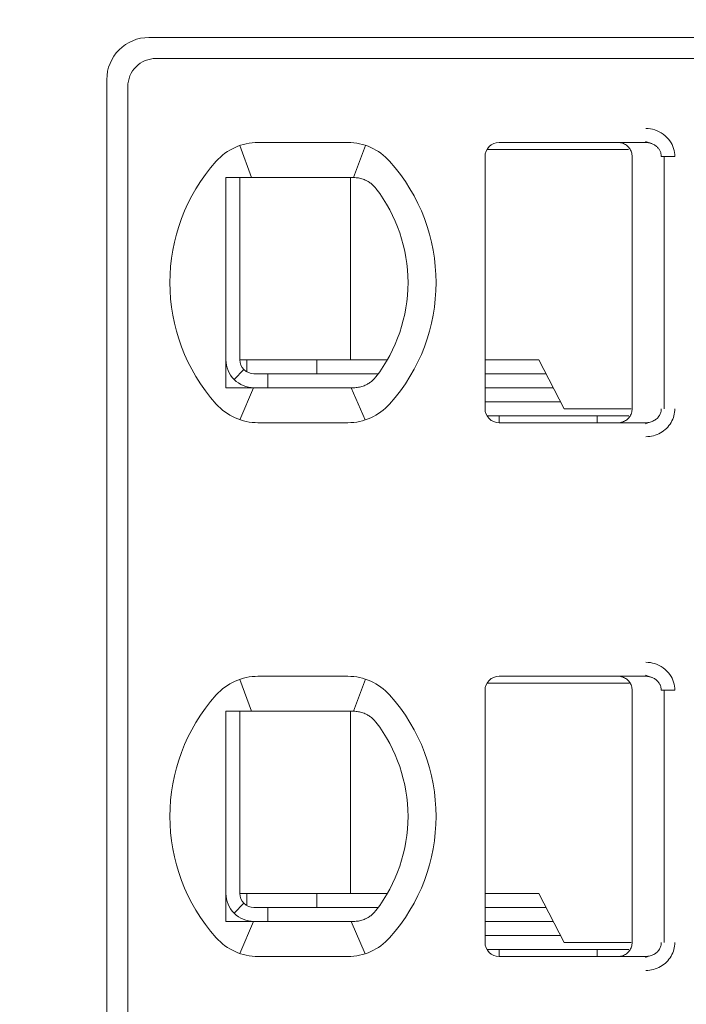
# Model space of a CAD drawing. Header units: millimetres. Extents: x -1114 to 1396, y -630 to 631.
# Tile 426 of 656: x 384.12 to 388.88, y -485.48 to -478.45. Entities that reach past the tile are written whole.
import ezdxf

# ---------------------------------------------------------------- set-up
doc = ezdxf.new("R2010")
doc.units = ezdxf.units.MM
doc.header["$MEASUREMENT"] = 0

msp = doc.modelspace()

# ---------------------------------------------------------------- linework, layer by layer
at = {"lineweight": 18}
for points, knots in [([(1038.9843, -629.7647), (1038.9843, -629.7647), (-1111.4882, -629.7647), (-1111.4882, -629.7647), (-1111.4882, -629.7647), (-1111.4882, -629.7647), (-1111.4882, 630.7883), (-1111.4882, 630.7883), (-1111.4882, 630.7883), (-1111.4882, 630.7883), (1038.9843, 630.7883), (1038.9843, 630.7883)], [0, 0, 0, 0, 0.333333, 0.333333, 0.333333, 0.333333, 0.666667, 0.666667, 0.666667, 0.666667, 1, 1, 1, 1]), ([(385.0452, -478.5766), (384.9657, -478.5766), (384.8894, -478.6082), (384.8331, -478.6645), (384.8331, -478.6645), (384.7769, -478.7207), (384.7452, -478.797), (384.7452, -478.8766)], [0, 0, 0, 0, 0.5, 0.5, 0.5, 0.5, 1, 1, 1, 1]), ([(385.0952, -478.7266), (385.0422, -478.7266), (384.9913, -478.7477), (384.9538, -478.7852), (384.9538, -478.7852), (384.9163, -478.8227), (384.8952, -478.8736), (384.8952, -478.9266)], [0, 0, 0, 0, 0.5, 0.5, 0.5, 0.5, 1, 1, 1, 1]), ([(388.5927, -479.2266), (388.6147, -479.2264), (388.6358, -479.2297), (388.6569, -479.2365), (388.6569, -479.2365), (388.678, -479.2433), (388.6991, -479.2535), (388.7177, -479.2671), (388.7177, -479.2671), (388.7362, -479.2808), (388.7523, -479.2977), (388.7645, -479.315), (388.7645, -479.315), (388.7767, -479.3322), (388.785, -479.3497), (388.7907, -479.3682), (388.7907, -479.3682), (388.7965, -479.3867), (388.7996, -479.4063), (388.7997, -479.4266)], [0, 0, 0, 0, 0.2, 0.2, 0.2, 0.2, 0.4, 0.4, 0.4, 0.4, 0.6, 0.6, 0.6, 0.6, 0.8, 0.8, 0.8, 0.8, 1, 1, 1, 1]), ([(387.5452, -479.3266), (387.5187, -479.3266), (387.4933, -479.3371), (387.4745, -479.3559), (387.4745, -479.3559), (387.4558, -479.3746), (387.4452, -479.4001), (387.4452, -479.4266)], [0, 0, 0, 0, 0.5, 0.5, 0.5, 0.5, 1, 1, 1, 1]), ([(387.5452, -479.3266), (387.5187, -479.3266), (387.4933, -479.3371), (387.4745, -479.3559), (387.4745, -479.3559), (387.4558, -479.3746), (387.4452, -479.4001), (387.4452, -479.4266)], [0, 0, 0, 0, 0.5, 0.5, 0.5, 0.5, 1, 1, 1, 1]), ([(388.4952, -479.4266), (388.4952, -479.4162), (388.4936, -479.4057), (388.4904, -479.3958), (388.4904, -479.3958), (388.4872, -479.3858), (388.4823, -479.3764), (388.4762, -479.3679), (388.4762, -479.3679), (388.4701, -479.3595), (388.4627, -479.352), (388.4542, -479.3458), (388.4542, -479.3458), (388.4458, -479.3397), (388.4363, -479.3348), (388.4263, -479.3316), (388.4263, -479.3316), (388.4164, -479.3283), (388.4058, -479.3266), (388.3952, -479.3266)], [0, 0, 0, 0, 0.2, 0.2, 0.2, 0.2, 0.4, 0.4, 0.4, 0.4, 0.6, 0.6, 0.6, 0.6, 0.8, 0.8, 0.8, 0.8, 1, 1, 1, 1]), ([(388.5927, -479.3266), (388.6014, -479.3266), (388.6102, -479.3275), (388.6187, -479.3294), (388.6187, -479.3294), (388.627, -479.3312), (388.6352, -479.334), (388.6429, -479.3375), (388.6429, -479.3375), (388.6505, -479.341), (388.6577, -479.3454), (388.6642, -479.3504), (388.6642, -479.3504), (388.6704, -479.3552), (388.676, -479.3606), (388.6809, -479.3665), (388.6809, -479.3665), (388.6855, -479.3719), (388.6894, -479.3778), (388.6926, -479.3841), (388.6926, -479.3841), (388.6959, -479.3903), (388.6984, -479.3969), (388.7002, -479.4036), (388.7002, -479.4036), (388.7021, -479.4112), (388.7031, -479.4189), (388.7031, -479.4266)], [0, 0, 0, 0, 0.142857, 0.142857, 0.142857, 0.142857, 0.285714, 0.285714, 0.285714, 0.285714, 0.428571, 0.428571, 0.428571, 0.428571, 0.571429, 0.571429, 0.571429, 0.571429, 0.714286, 0.714286, 0.714286, 0.714286, 0.857143, 0.857143, 0.857143, 0.857143, 1, 1, 1, 1]), ([(385.6567, -479.5766), (385.6499, -479.5766), (385.6431, -479.5766), (385.6363, -479.5766), (385.6363, -479.5766), (385.6295, -479.5766), (385.6227, -479.5766), (385.6158, -479.5766), (385.6158, -479.5766), (385.609, -479.5766), (385.6021, -479.5766), (385.5952, -479.5766)], [0, 0, 0, 0, 0.333333, 0.333333, 0.333333, 0.333333, 0.666667, 0.666667, 0.666667, 0.666667, 1, 1, 1, 1]), ([(385.5952, -479.5766), (385.5952, -479.6275), (385.5952, -479.68), (385.5952, -479.735), (385.5952, -479.735), (385.5952, -479.7624), (385.5952, -479.7905), (385.5952, -479.8195), (385.5952, -479.8195), (385.5952, -479.8339), (385.5952, -479.8486), (385.5952, -479.8635), (385.5952, -479.8635), (385.5952, -479.8784), (385.5952, -479.8936), (385.5952, -479.909), (385.5952, -479.909), (385.5952, -479.9397), (385.5952, -479.9713), (385.5952, -480.004), (385.5952, -480.004), (385.5952, -480.0367), (385.5952, -480.0705), (385.5952, -480.1059), (385.5952, -480.1059), (385.5952, -480.1236), (385.5952, -480.1415), (385.5952, -480.1596), (385.5952, -480.1596), (385.5952, -480.1777), (385.5952, -480.196), (385.5952, -480.2145), (385.5952, -480.2145), (385.5952, -480.233), (385.5952, -480.2517), (385.5952, -480.2707), (385.5952, -480.2707), (385.5952, -480.2897), (385.5952, -480.3089), (385.5952, -480.3279), (385.5952, -480.3279), (385.5952, -480.366), (385.5952, -480.4035), (385.5952, -480.4406), (385.5952, -480.4406), (385.5952, -480.4499), (385.5952, -480.4591), (385.5952, -480.4683), (385.5952, -480.4683), (385.5952, -480.4775), (385.5952, -480.4867), (385.5952, -480.4958), (385.5952, -480.4958), (385.5952, -480.514), (385.5952, -480.5319), (385.5952, -480.5493), (385.5952, -480.5493), (385.5952, -480.5843), (385.5952, -480.6179), (385.5952, -480.6506), (385.5952, -480.6506), (385.5952, -480.6669), (385.5952, -480.683), (385.5952, -480.6989), (385.5952, -480.6989), (385.5952, -480.7147), (385.5952, -480.7304), (385.5952, -480.7457), (385.5952, -480.7457), (385.5952, -480.7764), (385.5952, -480.8059), (385.5952, -480.8347), (385.5952, -480.8347), (385.5952, -480.8635), (385.5952, -480.8914), (385.5952, -480.9188), (385.5952, -480.9188), (385.5952, -480.9735), (385.5952, -481.0258), (385.5952, -481.0766)], [0, 0, 0, 0, 0.05, 0.05, 0.05, 0.05, 0.1, 0.1, 0.1, 0.1, 0.15, 0.15, 0.15, 0.15, 0.2, 0.2, 0.2, 0.2, 0.25, 0.25, 0.25, 0.25, 0.3, 0.3, 0.3, 0.3, 0.35, 0.35, 0.35, 0.35, 0.4, 0.4, 0.4, 0.4, 0.45, 0.45, 0.45, 0.45, 0.5, 0.5, 0.5, 0.5, 0.55, 0.55, 0.55, 0.55, 0.6, 0.6, 0.6, 0.6, 0.65, 0.65, 0.65, 0.65, 0.7, 0.7, 0.7, 0.7, 0.75, 0.75, 0.75, 0.75, 0.8, 0.8, 0.8, 0.8, 0.85, 0.85, 0.85, 0.85, 0.9, 0.9, 0.9, 0.9, 0.95, 0.95, 0.95, 0.95, 1, 1, 1, 1]), ([(385.8244, -479.5766), (385.8193, -479.5766), (385.8141, -479.5766), (385.8088, -479.5766), (385.8088, -479.5766), (385.8035, -479.5766), (385.7982, -479.5766), (385.7928, -479.5766), (385.7928, -479.5766), (385.7874, -479.5766), (385.7819, -479.5766), (385.7763, -479.5766), (385.7763, -479.5766), (385.7706, -479.5766), (385.7648, -479.5766), (385.7588, -479.5766), (385.7588, -479.5766), (385.7529, -479.5766), (385.7467, -479.5766), (385.7405, -479.5766), (385.7405, -479.5766), (385.7342, -479.5766), (385.7278, -479.5766), (385.7212, -479.5766), (385.7212, -479.5766), (385.7146, -479.5766), (385.7078, -479.5766), (385.7009, -479.5766), (385.7009, -479.5766), (385.6939, -479.5766), (385.6868, -479.5766), (385.6794, -479.5766), (385.6794, -479.5766), (385.6721, -479.5766), (385.6645, -479.5766), (385.6567, -479.5766)], [0, 0, 0, 0, 0.111111, 0.111111, 0.111111, 0.111111, 0.222222, 0.222222, 0.222222, 0.222222, 0.333333, 0.333333, 0.333333, 0.333333, 0.444444, 0.444444, 0.444444, 0.444444, 0.555556, 0.555556, 0.555556, 0.555556, 0.666667, 0.666667, 0.666667, 0.666667, 0.777778, 0.777778, 0.777778, 0.777778, 0.888889, 0.888889, 0.888889, 0.888889, 1, 1, 1, 1]), ([(386.4661, -479.5766), (386.4705, -479.5766), (386.4751, -479.5766), (386.4796, -479.5766), (386.4796, -479.5766), (386.4842, -479.5766), (386.4889, -479.5766), (386.4936, -479.5766), (386.4936, -479.5766), (386.4982, -479.5766), (386.5029, -479.5766), (386.5076, -479.5766)], [0, 0, 0, 0, 0.333333, 0.333333, 0.333333, 0.333333, 0.666667, 0.666667, 0.666667, 0.666667, 1, 1, 1, 1]), ([(386.5076, -479.5766), (386.5189, -479.5766), (386.5301, -479.5776), (386.5412, -479.5794), (386.5412, -479.5794), (386.5523, -479.5813), (386.5633, -479.5842), (386.574, -479.5879), (386.574, -479.5879), (386.5847, -479.5917), (386.5952, -479.5964), (386.6053, -479.6021)], [0, 0, 0, 0, 0.333333, 0.333333, 0.333333, 0.333333, 0.666667, 0.666667, 0.666667, 0.666667, 1, 1, 1, 1]), ([(386.6053, -479.6021), (386.6136, -479.6067), (386.6214, -479.6118), (386.6287, -479.6174), (386.6287, -479.6174), (386.636, -479.6229), (386.6428, -479.6289), (386.649, -479.6351), (386.649, -479.6351), (386.6552, -479.6414), (386.6609, -479.6478), (386.6659, -479.6544)], [0, 0, 0, 0, 0.333333, 0.333333, 0.333333, 0.333333, 0.666667, 0.666667, 0.666667, 0.666667, 1, 1, 1, 1]), ([(385.5952, -480.8766), (385.5952, -480.9296), (385.6163, -480.9805), (385.6538, -481.018), (385.6538, -481.018), (385.6913, -481.0555), (385.7422, -481.0766), (385.7952, -481.0766)], [0, 0, 0, 0, 0.5, 0.5, 0.5, 0.5, 1, 1, 1, 1]), ([(385.6952, -480.8766), (385.6952, -480.9031), (385.7058, -480.9286), (385.7245, -480.9473), (385.7245, -480.9473), (385.7433, -480.9661), (385.7687, -480.9766), (385.7952, -480.9766)], [0, 0, 0, 0, 0.5, 0.5, 0.5, 0.5, 1, 1, 1, 1]), ([(386.6659, -480.9988), (386.6606, -481.0057), (386.6548, -481.0123), (386.6485, -481.0186), (386.6485, -481.0186), (386.6422, -481.0248), (386.6354, -481.0307), (386.6282, -481.0362), (386.6282, -481.0362), (386.621, -481.0416), (386.6133, -481.0466), (386.6053, -481.0511)], [0, 0, 0, 0, 0.333333, 0.333333, 0.333333, 0.333333, 0.666667, 0.666667, 0.666667, 0.666667, 1, 1, 1, 1]), ([(385.5952, -481.0766), (385.6021, -481.0766), (385.609, -481.0766), (385.6158, -481.0766), (385.6158, -481.0766), (385.6227, -481.0766), (385.6295, -481.0766), (385.6363, -481.0766), (385.6363, -481.0766), (385.6431, -481.0766), (385.6499, -481.0766), (385.6567, -481.0766)], [0, 0, 0, 0, 0.333333, 0.333333, 0.333333, 0.333333, 0.666667, 0.666667, 0.666667, 0.666667, 1, 1, 1, 1]), ([(385.6567, -481.0766), (385.6645, -481.0766), (385.6721, -481.0766), (385.6794, -481.0766), (385.6794, -481.0766), (385.6868, -481.0766), (385.6939, -481.0766), (385.7009, -481.0766), (385.7009, -481.0766), (385.7078, -481.0766), (385.7146, -481.0766), (385.7212, -481.0766), (385.7212, -481.0766), (385.7278, -481.0766), (385.7342, -481.0766), (385.7404, -481.0766), (385.7404, -481.0766), (385.7467, -481.0766), (385.7529, -481.0766), (385.7588, -481.0766), (385.7588, -481.0766), (385.7648, -481.0766), (385.7706, -481.0766), (385.7763, -481.0766), (385.7763, -481.0766), (385.7819, -481.0766), (385.7874, -481.0766), (385.7928, -481.0766), (385.7928, -481.0766), (385.7982, -481.0766), (385.8035, -481.0766), (385.8088, -481.0766), (385.8088, -481.0766), (385.8141, -481.0766), (385.8193, -481.0766), (385.8244, -481.0766)], [0, 0, 0, 0, 0.111111, 0.111111, 0.111111, 0.111111, 0.222222, 0.222222, 0.222222, 0.222222, 0.333333, 0.333333, 0.333333, 0.333333, 0.444444, 0.444444, 0.444444, 0.444444, 0.555556, 0.555556, 0.555556, 0.555556, 0.666667, 0.666667, 0.666667, 0.666667, 0.777778, 0.777778, 0.777778, 0.777778, 0.888889, 0.888889, 0.888889, 0.888889, 1, 1, 1, 1]), ([(386.5076, -481.0766), (386.5029, -481.0766), (386.4982, -481.0766), (386.4935, -481.0766), (386.4935, -481.0766), (386.4889, -481.0766), (386.4842, -481.0766), (386.4796, -481.0766), (386.4796, -481.0766), (386.475, -481.0766), (386.4705, -481.0766), (386.4661, -481.0766)], [0, 0, 0, 0, 0.333333, 0.333333, 0.333333, 0.333333, 0.666667, 0.666667, 0.666667, 0.666667, 1, 1, 1, 1]), ([(386.6053, -481.0511), (386.5952, -481.0568), (386.5847, -481.0615), (386.574, -481.0653), (386.574, -481.0653), (386.5632, -481.0691), (386.5523, -481.0719), (386.5412, -481.0738), (386.5412, -481.0738), (386.5301, -481.0757), (386.5189, -481.0766), (386.5076, -481.0766)], [0, 0, 0, 0, 0.333333, 0.333333, 0.333333, 0.333333, 0.666667, 0.666667, 0.666667, 0.666667, 1, 1, 1, 1]), ([(387.4452, -481.2266), (387.4452, -481.2531), (387.4558, -481.2786), (387.4745, -481.2973), (387.4745, -481.2973), (387.4933, -481.3161), (387.5187, -481.3266), (387.5452, -481.3266)], [0, 0, 0, 0, 0.5, 0.5, 0.5, 0.5, 1, 1, 1, 1]), ([(387.4452, -481.2266), (387.4452, -481.2531), (387.4558, -481.2786), (387.4745, -481.2973), (387.4745, -481.2973), (387.4933, -481.3161), (387.5187, -481.3266), (387.5452, -481.3266)], [0, 0, 0, 0, 0.5, 0.5, 0.5, 0.5, 1, 1, 1, 1]), ([(388.4952, -481.2266), (388.4952, -481.237), (388.4936, -481.2475), (388.4904, -481.2574), (388.4904, -481.2574), (388.4872, -481.2674), (388.4823, -481.2768), (388.4762, -481.2853), (388.4762, -481.2853), (388.4701, -481.2938), (388.4627, -481.3012), (388.4542, -481.3074), (388.4542, -481.3074), (388.4458, -481.3135), (388.4363, -481.3184), (388.4263, -481.3216), (388.4263, -481.3216), (388.4164, -481.3249), (388.4058, -481.3266), (388.3952, -481.3266)], [0, 0, 0, 0, 0.2, 0.2, 0.2, 0.2, 0.4, 0.4, 0.4, 0.4, 0.6, 0.6, 0.6, 0.6, 0.8, 0.8, 0.8, 0.8, 1, 1, 1, 1]), ([(388.7031, -481.2266), (388.7031, -481.2351), (388.7019, -481.2436), (388.6996, -481.2518), (388.6996, -481.2518), (388.6972, -481.26), (388.6937, -481.2678), (388.6893, -481.2751), (388.6893, -481.2751), (388.6847, -481.2826), (388.6791, -481.2895), (388.6726, -481.2956), (388.6726, -481.2956), (388.666, -481.3019), (388.6586, -481.3073), (388.6505, -481.3118), (388.6505, -481.3118), (388.6419, -481.3166), (388.6327, -481.3202), (388.6231, -481.3227), (388.6231, -481.3227), (388.6132, -481.3253), (388.6029, -481.3266), (388.5927, -481.3266)], [0, 0, 0, 0, 0.166667, 0.166667, 0.166667, 0.166667, 0.333333, 0.333333, 0.333333, 0.333333, 0.5, 0.5, 0.5, 0.5, 0.666667, 0.666667, 0.666667, 0.666667, 0.833333, 0.833333, 0.833333, 0.833333, 1, 1, 1, 1]), ([(388.7997, -481.2266), (388.7997, -481.244), (388.7975, -481.2608), (388.793, -481.2773), (388.793, -481.2773), (388.7884, -481.2939), (388.7816, -481.3102), (388.7728, -481.3253), (388.7728, -481.3253), (388.7639, -481.3404), (388.7532, -481.3543), (388.7403, -481.3668), (388.7403, -481.3668), (388.7275, -481.3794), (388.7126, -481.3905), (388.6969, -481.3994), (388.6969, -481.3994), (388.6812, -481.4083), (388.6647, -481.415), (388.6473, -481.4195), (388.6473, -481.4195), (388.63, -481.424), (388.6118, -481.4264), (388.5927, -481.4266)], [0, 0, 0, 0, 0.166667, 0.166667, 0.166667, 0.166667, 0.333333, 0.333333, 0.333333, 0.333333, 0.5, 0.5, 0.5, 0.5, 0.666667, 0.666667, 0.666667, 0.666667, 0.833333, 0.833333, 0.833333, 0.833333, 1, 1, 1, 1]), ([(388.5927, -483.0366), (388.6147, -483.0364), (388.6358, -483.0397), (388.6569, -483.0465), (388.6569, -483.0465), (388.678, -483.0533), (388.6991, -483.0635), (388.7177, -483.0771), (388.7177, -483.0771), (388.7362, -483.0908), (388.7523, -483.1077), (388.7645, -483.125), (388.7645, -483.125), (388.7767, -483.1422), (388.785, -483.1597), (388.7907, -483.1782), (388.7907, -483.1782), (388.7965, -483.1967), (388.7996, -483.2163), (388.7997, -483.2366)], [0, 0, 0, 0, 0.2, 0.2, 0.2, 0.2, 0.4, 0.4, 0.4, 0.4, 0.6, 0.6, 0.6, 0.6, 0.8, 0.8, 0.8, 0.8, 1, 1, 1, 1]), ([(387.5452, -483.1366), (387.5187, -483.1366), (387.4933, -483.1471), (387.4745, -483.1659), (387.4745, -483.1659), (387.4558, -483.1846), (387.4452, -483.2101), (387.4452, -483.2366)], [0, 0, 0, 0, 0.5, 0.5, 0.5, 0.5, 1, 1, 1, 1]), ([(387.5452, -483.1366), (387.5187, -483.1366), (387.4933, -483.1471), (387.4745, -483.1659), (387.4745, -483.1659), (387.4558, -483.1846), (387.4452, -483.2101), (387.4452, -483.2366)], [0, 0, 0, 0, 0.5, 0.5, 0.5, 0.5, 1, 1, 1, 1]), ([(388.3952, -483.1366), (388.4058, -483.1366), (388.4162, -483.1383), (388.4262, -483.1415), (388.4262, -483.1415), (388.4362, -483.1448), (388.4457, -483.1496), (388.4541, -483.1558), (388.4541, -483.1558), (388.4626, -483.1619), (388.4701, -483.1694), (388.4762, -483.1779), (388.4762, -483.1779), (388.4823, -483.1864), (388.4872, -483.1959), (388.4904, -483.2058), (388.4904, -483.2058), (388.4936, -483.2158), (388.4952, -483.2262), (388.4952, -483.2366)], [0, 0, 0, 0, 0.2, 0.2, 0.2, 0.2, 0.4, 0.4, 0.4, 0.4, 0.6, 0.6, 0.6, 0.6, 0.8, 0.8, 0.8, 0.8, 1, 1, 1, 1]), ([(388.5927, -483.1366), (388.6014, -483.1366), (388.6102, -483.1375), (388.6187, -483.1394), (388.6187, -483.1394), (388.627, -483.1412), (388.6352, -483.144), (388.6429, -483.1475), (388.6429, -483.1475), (388.6505, -483.151), (388.6577, -483.1554), (388.6642, -483.1604), (388.6642, -483.1604), (388.6704, -483.1652), (388.676, -483.1706), (388.6809, -483.1765), (388.6809, -483.1765), (388.6855, -483.1819), (388.6894, -483.1878), (388.6926, -483.1941), (388.6926, -483.1941), (388.6959, -483.2003), (388.6984, -483.2069), (388.7002, -483.2136), (388.7002, -483.2136), (388.7021, -483.2212), (388.7031, -483.2289), (388.7031, -483.2366)], [0, 0, 0, 0, 0.142857, 0.142857, 0.142857, 0.142857, 0.285714, 0.285714, 0.285714, 0.285714, 0.428571, 0.428571, 0.428571, 0.428571, 0.571429, 0.571429, 0.571429, 0.571429, 0.714286, 0.714286, 0.714286, 0.714286, 0.857143, 0.857143, 0.857143, 0.857143, 1, 1, 1, 1]), ([(385.5952, -483.3866), (385.602, -483.3866), (385.6088, -483.3866), (385.6156, -483.3866), (385.6156, -483.3866), (385.6224, -483.3866), (385.6292, -483.3866), (385.6361, -483.3866), (385.6361, -483.3866), (385.643, -483.3866), (385.6498, -483.3866), (385.6567, -483.3866)], [0, 0, 0, 0, 0.333333, 0.333333, 0.333333, 0.333333, 0.666667, 0.666667, 0.666667, 0.666667, 1, 1, 1, 1]), ([(385.5952, -483.3866), (385.5952, -483.4375), (385.5952, -483.49), (385.5952, -483.545), (385.5952, -483.545), (385.5952, -483.5724), (385.5952, -483.6005), (385.5952, -483.6295), (385.5952, -483.6295), (385.5952, -483.6439), (385.5952, -483.6586), (385.5952, -483.6735), (385.5952, -483.6735), (385.5952, -483.6884), (385.5952, -483.7036), (385.5952, -483.719), (385.5952, -483.719), (385.5952, -483.7497), (385.5952, -483.7813), (385.5952, -483.814), (385.5952, -483.814), (385.5952, -483.8467), (385.5952, -483.8805), (385.5952, -483.9159), (385.5952, -483.9159), (385.5952, -483.9336), (385.5952, -483.9515), (385.5952, -483.9696), (385.5952, -483.9696), (385.5952, -483.9877), (385.5952, -484.006), (385.5952, -484.0245), (385.5952, -484.0245), (385.5952, -484.043), (385.5952, -484.0617), (385.5952, -484.0807), (385.5952, -484.0807), (385.5952, -484.0997), (385.5952, -484.1189), (385.5952, -484.1379), (385.5952, -484.1379), (385.5952, -484.176), (385.5952, -484.2135), (385.5952, -484.2506), (385.5952, -484.2506), (385.5952, -484.2599), (385.5952, -484.2691), (385.5952, -484.2783), (385.5952, -484.2783), (385.5952, -484.2875), (385.5952, -484.2967), (385.5952, -484.3058), (385.5952, -484.3058), (385.5952, -484.324), (385.5952, -484.3419), (385.5952, -484.3593), (385.5952, -484.3593), (385.5952, -484.3943), (385.5952, -484.4279), (385.5952, -484.4606), (385.5952, -484.4606), (385.5952, -484.4769), (385.5952, -484.493), (385.5952, -484.5089), (385.5952, -484.5089), (385.5952, -484.5247), (385.5952, -484.5404), (385.5952, -484.5557), (385.5952, -484.5557), (385.5952, -484.5864), (385.5952, -484.6159), (385.5952, -484.6447), (385.5952, -484.6447), (385.5952, -484.6735), (385.5952, -484.7014), (385.5952, -484.7288), (385.5952, -484.7288), (385.5952, -484.7835), (385.5952, -484.8358), (385.5952, -484.8866)], [0, 0, 0, 0, 0.05, 0.05, 0.05, 0.05, 0.1, 0.1, 0.1, 0.1, 0.15, 0.15, 0.15, 0.15, 0.2, 0.2, 0.2, 0.2, 0.25, 0.25, 0.25, 0.25, 0.3, 0.3, 0.3, 0.3, 0.35, 0.35, 0.35, 0.35, 0.4, 0.4, 0.4, 0.4, 0.45, 0.45, 0.45, 0.45, 0.5, 0.5, 0.5, 0.5, 0.55, 0.55, 0.55, 0.55, 0.6, 0.6, 0.6, 0.6, 0.65, 0.65, 0.65, 0.65, 0.7, 0.7, 0.7, 0.7, 0.75, 0.75, 0.75, 0.75, 0.8, 0.8, 0.8, 0.8, 0.85, 0.85, 0.85, 0.85, 0.9, 0.9, 0.9, 0.9, 0.95, 0.95, 0.95, 0.95, 1, 1, 1, 1]), ([(385.8244, -483.3866), (385.8193, -483.3866), (385.8141, -483.3866), (385.8088, -483.3866), (385.8088, -483.3866), (385.8035, -483.3866), (385.7982, -483.3866), (385.7928, -483.3866), (385.7928, -483.3866), (385.7874, -483.3866), (385.7819, -483.3866), (385.7763, -483.3866), (385.7763, -483.3866), (385.7706, -483.3866), (385.7648, -483.3866), (385.7588, -483.3866), (385.7588, -483.3866), (385.7529, -483.3866), (385.7467, -483.3866), (385.7405, -483.3866), (385.7405, -483.3866), (385.7342, -483.3866), (385.7278, -483.3866), (385.7212, -483.3866), (385.7212, -483.3866), (385.7146, -483.3866), (385.7078, -483.3866), (385.7009, -483.3866), (385.7009, -483.3866), (385.6939, -483.3866), (385.6868, -483.3866), (385.6794, -483.3866), (385.6794, -483.3866), (385.6721, -483.3866), (385.6645, -483.3866), (385.6567, -483.3866)], [0, 0, 0, 0, 0.111111, 0.111111, 0.111111, 0.111111, 0.222222, 0.222222, 0.222222, 0.222222, 0.333333, 0.333333, 0.333333, 0.333333, 0.444444, 0.444444, 0.444444, 0.444444, 0.555556, 0.555556, 0.555556, 0.555556, 0.666667, 0.666667, 0.666667, 0.666667, 0.777778, 0.777778, 0.777778, 0.777778, 0.888889, 0.888889, 0.888889, 0.888889, 1, 1, 1, 1]), ([(386.5076, -483.3866), (386.5029, -483.3866), (386.4983, -483.3866), (386.4936, -483.3866), (386.4936, -483.3866), (386.4889, -483.3866), (386.4843, -483.3866), (386.4797, -483.3866), (386.4797, -483.3866), (386.4751, -483.3866), (386.4706, -483.3866), (386.4661, -483.3866)], [0, 0, 0, 0, 0.333333, 0.333333, 0.333333, 0.333333, 0.666667, 0.666667, 0.666667, 0.666667, 1, 1, 1, 1]), ([(386.6053, -483.4121), (386.595, -483.4063), (386.5843, -483.4015), (386.5735, -483.3978), (386.5735, -483.3978), (386.5627, -483.394), (386.5517, -483.3912), (386.5407, -483.3894), (386.5407, -483.3894), (386.5297, -483.3875), (386.5186, -483.3866), (386.5076, -483.3866)], [0, 0, 0, 0, 0.333333, 0.333333, 0.333333, 0.333333, 0.666667, 0.666667, 0.666667, 0.666667, 1, 1, 1, 1]), ([(386.6659, -483.4644), (386.6607, -483.4576), (386.6549, -483.451), (386.6486, -483.4447), (386.6486, -483.4447), (386.6423, -483.4385), (386.6355, -483.4325), (386.6282, -483.427), (386.6282, -483.427), (386.621, -483.4216), (386.6133, -483.4166), (386.6053, -483.4121)], [0, 0, 0, 0, 0.333333, 0.333333, 0.333333, 0.333333, 0.666667, 0.666667, 0.666667, 0.666667, 1, 1, 1, 1]), ([(385.5952, -484.6866), (385.5952, -484.7396), (385.6163, -484.7905), (385.6538, -484.828), (385.6538, -484.828), (385.6913, -484.8655), (385.7422, -484.8866), (385.7952, -484.8866)], [0, 0, 0, 0, 0.5, 0.5, 0.5, 0.5, 1, 1, 1, 1]), ([(385.6952, -484.6866), (385.6952, -484.7131), (385.7058, -484.7386), (385.7245, -484.7573), (385.7245, -484.7573), (385.7433, -484.7761), (385.7687, -484.7866), (385.7952, -484.7866)], [0, 0, 0, 0, 0.5, 0.5, 0.5, 0.5, 1, 1, 1, 1]), ([(386.6053, -484.8611), (386.6136, -484.8565), (386.6214, -484.8513), (386.6287, -484.8458), (386.6287, -484.8458), (386.636, -484.8402), (386.6428, -484.8343), (386.649, -484.8281), (386.649, -484.8281), (386.6552, -484.8219), (386.6608, -484.8154), (386.6659, -484.8088)], [0, 0, 0, 0, 0.333333, 0.333333, 0.333333, 0.333333, 0.666667, 0.666667, 0.666667, 0.666667, 1, 1, 1, 1]), ([(385.5952, -484.8866), (385.6021, -484.8866), (385.609, -484.8866), (385.6158, -484.8866), (385.6158, -484.8866), (385.6227, -484.8866), (385.6295, -484.8866), (385.6363, -484.8866), (385.6363, -484.8866), (385.6431, -484.8866), (385.6499, -484.8866), (385.6567, -484.8866)], [0, 0, 0, 0, 0.333333, 0.333333, 0.333333, 0.333333, 0.666667, 0.666667, 0.666667, 0.666667, 1, 1, 1, 1]), ([(385.6567, -484.8866), (385.6645, -484.8866), (385.6721, -484.8866), (385.6794, -484.8866), (385.6794, -484.8866), (385.6868, -484.8866), (385.6939, -484.8866), (385.7009, -484.8866), (385.7009, -484.8866), (385.7078, -484.8866), (385.7146, -484.8866), (385.7212, -484.8866), (385.7212, -484.8866), (385.7278, -484.8866), (385.7342, -484.8866), (385.7404, -484.8866), (385.7404, -484.8866), (385.7467, -484.8866), (385.7529, -484.8866), (385.7588, -484.8866), (385.7588, -484.8866), (385.7648, -484.8866), (385.7706, -484.8866), (385.7763, -484.8866), (385.7763, -484.8866), (385.7819, -484.8866), (385.7874, -484.8866), (385.7928, -484.8866), (385.7928, -484.8866), (385.7982, -484.8866), (385.8035, -484.8866), (385.8088, -484.8866), (385.8088, -484.8866), (385.8141, -484.8866), (385.8193, -484.8866), (385.8244, -484.8866)], [0, 0, 0, 0, 0.111111, 0.111111, 0.111111, 0.111111, 0.222222, 0.222222, 0.222222, 0.222222, 0.333333, 0.333333, 0.333333, 0.333333, 0.444444, 0.444444, 0.444444, 0.444444, 0.555556, 0.555556, 0.555556, 0.555556, 0.666667, 0.666667, 0.666667, 0.666667, 0.777778, 0.777778, 0.777778, 0.777778, 0.888889, 0.888889, 0.888889, 0.888889, 1, 1, 1, 1]), ([(386.4661, -484.8866), (386.4706, -484.8866), (386.4751, -484.8866), (386.4797, -484.8866), (386.4797, -484.8866), (386.4843, -484.8866), (386.489, -484.8866), (386.4936, -484.8866), (386.4936, -484.8866), (386.4983, -484.8866), (386.503, -484.8866), (386.5076, -484.8866)], [0, 0, 0, 0, 0.333333, 0.333333, 0.333333, 0.333333, 0.666667, 0.666667, 0.666667, 0.666667, 1, 1, 1, 1]), ([(386.6053, -484.8611), (386.5952, -484.8668), (386.5847, -484.8715), (386.574, -484.8753), (386.574, -484.8753), (386.5632, -484.8791), (386.5523, -484.8819), (386.5412, -484.8838), (386.5412, -484.8838), (386.5301, -484.8857), (386.5189, -484.8866), (386.5076, -484.8866)], [0, 0, 0, 0, 0.333333, 0.333333, 0.333333, 0.333333, 0.666667, 0.666667, 0.666667, 0.666667, 1, 1, 1, 1]), ([(387.4452, -485.0366), (387.4452, -485.0631), (387.4558, -485.0886), (387.4745, -485.1073), (387.4745, -485.1073), (387.4933, -485.1261), (387.5187, -485.1366), (387.5452, -485.1366)], [0, 0, 0, 0, 0.5, 0.5, 0.5, 0.5, 1, 1, 1, 1]), ([(387.4452, -485.0366), (387.4452, -485.0631), (387.4558, -485.0886), (387.4745, -485.1073), (387.4745, -485.1073), (387.4933, -485.1261), (387.5187, -485.1366), (387.5452, -485.1366)], [0, 0, 0, 0, 0.5, 0.5, 0.5, 0.5, 1, 1, 1, 1]), ([(388.4952, -485.0366), (388.4952, -485.047), (388.4936, -485.0575), (388.4904, -485.0674), (388.4904, -485.0674), (388.4872, -485.0774), (388.4823, -485.0868), (388.4762, -485.0953), (388.4762, -485.0953), (388.4701, -485.1038), (388.4627, -485.1112), (388.4542, -485.1174), (388.4542, -485.1174), (388.4458, -485.1235), (388.4363, -485.1284), (388.4263, -485.1316), (388.4263, -485.1316), (388.4164, -485.1349), (388.4058, -485.1366), (388.3952, -485.1366)], [0, 0, 0, 0, 0.2, 0.2, 0.2, 0.2, 0.4, 0.4, 0.4, 0.4, 0.6, 0.6, 0.6, 0.6, 0.8, 0.8, 0.8, 0.8, 1, 1, 1, 1]), ([(388.7031, -485.0366), (388.7031, -485.0451), (388.7019, -485.0536), (388.6996, -485.0618), (388.6996, -485.0618), (388.6972, -485.07), (388.6937, -485.0778), (388.6893, -485.0851), (388.6893, -485.0851), (388.6847, -485.0926), (388.6791, -485.0995), (388.6726, -485.1056), (388.6726, -485.1056), (388.666, -485.1119), (388.6586, -485.1173), (388.6505, -485.1218), (388.6505, -485.1218), (388.6419, -485.1266), (388.6327, -485.1302), (388.6231, -485.1327), (388.6231, -485.1327), (388.6132, -485.1353), (388.6029, -485.1366), (388.5927, -485.1366)], [0, 0, 0, 0, 0.166667, 0.166667, 0.166667, 0.166667, 0.333333, 0.333333, 0.333333, 0.333333, 0.5, 0.5, 0.5, 0.5, 0.666667, 0.666667, 0.666667, 0.666667, 0.833333, 0.833333, 0.833333, 0.833333, 1, 1, 1, 1]), ([(388.7997, -485.0366), (388.7997, -485.054), (388.7975, -485.0708), (388.793, -485.0873), (388.793, -485.0873), (388.7884, -485.1039), (388.7816, -485.1202), (388.7728, -485.1353), (388.7728, -485.1353), (388.7639, -485.1504), (388.7532, -485.1643), (388.7403, -485.1768), (388.7403, -485.1768), (388.7275, -485.1894), (388.7126, -485.2005), (388.6969, -485.2094), (388.6969, -485.2094), (388.6812, -485.2183), (388.6647, -485.225), (388.6473, -485.2295), (388.6473, -485.2295), (388.63, -485.234), (388.6118, -485.2364), (388.5927, -485.2366)], [0, 0, 0, 0, 0.166667, 0.166667, 0.166667, 0.166667, 0.333333, 0.333333, 0.333333, 0.333333, 0.5, 0.5, 0.5, 0.5, 0.666667, 0.666667, 0.666667, 0.666667, 0.833333, 0.833333, 0.833333, 0.833333, 1, 1, 1, 1])]:
    msp.add_open_spline(points, degree=3, knots=knots, dxfattribs=at)
for points in [[(385.0452, -478.5766), (385.0452, -478.5766), (424.7452, -478.5766), (424.7452, -478.5766)], [(389.6952, -478.7266), (389.6952, -478.7266), (385.0952, -478.7266), (385.0952, -478.7266)], [(384.7452, -489.3966), (384.7452, -489.3966), (384.7452, -478.8766), (384.7452, -478.8766)], [(384.8952, -478.9266), (384.8952, -478.9266), (384.8952, -489.3466), (384.8952, -489.3466)], [(385.8244, -479.3266), (385.7106, -479.3266), (385.6022, -479.3751), (385.5263, -479.4599)], [(385.8244, -479.3266), (385.7106, -479.3266), (385.6022, -479.3751), (385.5263, -479.4599)], [(385.6937, -479.3486), (385.6937, -479.3486), (385.7781, -479.5766), (385.7781, -479.5766)], [(385.8244, -479.3266), (385.8244, -479.3266), (386.4661, -479.3266), (386.4661, -479.3266)], [(385.8244, -479.3266), (385.8244, -479.3266), (386.4661, -479.3266), (386.4661, -479.3266)], [(386.7642, -479.4599), (386.6883, -479.3751), (386.5799, -479.3266), (386.4661, -479.3266)], [(386.7642, -479.4599), (386.6883, -479.3751), (386.5799, -479.3266), (386.4661, -479.3266)], [(386.5925, -479.3471), (386.5925, -479.3471), (386.5069, -479.5766), (386.5069, -479.5766)], [(387.5452, -479.3266), (387.5452, -479.3266), (388.5927, -479.3266), (388.5927, -479.3266)], [(388.5927, -479.3266), (388.5927, -479.3266), (387.5452, -479.3266), (387.5452, -479.3266)], [(388.4939, -479.3266), (388.4939, -479.3266), (388.3952, -479.3266), (388.3952, -479.3266)], [(388.5927, -479.3266), (388.5927, -479.3266), (388.4939, -479.3266), (388.4939, -479.3266)], [(388.5916, -479.3197), (388.5916, -479.3197), (388.6353, -479.3344), (388.6353, -479.3344)], [(387.4452, -481.2266), (387.4452, -481.2266), (387.4452, -479.4266), (387.4452, -479.4266)], [(387.4452, -481.2266), (387.4452, -481.2266), (387.4452, -479.4266), (387.4452, -479.4266)], [(388.1261, -479.3766), (388.1261, -479.3766), (387.4586, -479.3766), (387.4586, -479.3766)], [(388.47, -479.3766), (388.47, -479.3766), (388.1261, -479.3766), (388.1261, -479.3766)], [(388.4952, -481.2266), (388.4952, -481.2266), (388.4952, -479.4266), (388.4952, -479.4266)], [(388.7031, -479.4266), (388.7031, -479.4266), (388.7997, -479.4266), (388.7997, -479.4266)], [(388.723, -481.2266), (388.723, -481.2266), (388.723, -479.4266), (388.723, -479.4266)], [(385.5263, -479.4599), (385.0849, -479.9534), (385.0849, -480.6998), (385.5263, -481.1933)], [(385.5263, -479.4599), (385.0849, -479.9534), (385.0849, -480.6998), (385.5263, -481.1933)], [(386.7642, -481.1933), (387.2056, -480.6998), (387.2056, -479.9534), (386.7642, -479.4599)], [(386.7642, -481.1933), (387.2056, -480.6998), (387.2056, -479.9534), (386.7642, -479.4599)], [(385.6952, -479.5766), (385.6952, -479.5766), (385.6952, -480.8766), (385.6952, -480.8766)], [(386.4661, -479.5766), (386.4661, -479.5766), (385.8244, -479.5766), (385.8244, -479.5766)], [(386.4843, -479.5766), (386.4843, -479.5766), (386.4843, -480.8766), (386.4843, -480.8766)], [(386.8952, -480.3266), (386.8952, -480.0833), (386.8146, -479.8469), (386.6659, -479.6544)], [(386.6659, -480.9988), (386.8146, -480.8063), (386.8952, -480.5699), (386.8952, -480.3266)], [(385.6952, -480.8766), (385.6952, -480.8766), (386.4548, -480.8766), (386.4548, -480.8766)], [(385.7452, -480.9632), (385.7452, -480.9632), (385.7452, -480.8766), (385.7452, -480.8766)], [(386.2452, -480.9766), (386.2452, -480.9766), (386.2452, -480.8766), (386.2452, -480.8766)], [(386.4548, -480.8766), (386.4548, -480.8766), (386.5056, -480.8766), (386.5056, -480.8766)], [(386.7479, -480.8766), (386.7479, -480.8766), (386.5056, -480.8766), (386.5056, -480.8766)], [(387.8296, -480.8766), (387.8296, -480.8766), (387.4452, -480.8766), (387.4452, -480.8766)], [(388.0101, -481.2266), (388.0101, -481.2266), (387.8296, -480.8766), (387.8296, -480.8766)], [(385.7245, -480.9473), (385.7245, -480.9473), (385.6538, -481.018), (385.6538, -481.018)], [(385.8952, -480.9766), (385.8952, -480.9766), (385.7952, -480.9766), (385.7952, -480.9766)], [(385.8952, -480.9766), (385.8952, -480.9766), (386.6827, -480.9766), (386.6827, -480.9766)], [(385.8952, -480.9766), (385.8952, -480.9766), (385.8952, -481.0766), (385.8952, -481.0766)], [(387.4453, -480.9766), (387.4453, -480.9766), (387.8812, -480.9766), (387.8812, -480.9766)], [(385.6946, -481.305), (385.6946, -481.305), (385.7921, -481.0766), (385.7921, -481.0766)], [(385.8244, -481.0766), (385.8244, -481.0766), (386.4661, -481.0766), (386.4661, -481.0766)], [(386.5903, -481.3068), (386.5903, -481.3068), (386.4891, -481.0766), (386.4891, -481.0766)], [(387.9327, -481.0766), (387.9327, -481.0766), (387.4453, -481.0766), (387.4453, -481.0766)], [(387.9843, -481.1766), (387.9843, -481.1766), (387.4453, -481.1766), (387.4453, -481.1766)], [(385.5263, -481.1933), (385.6022, -481.2781), (385.7106, -481.3266), (385.8244, -481.3266)], [(385.5263, -481.1933), (385.6022, -481.2781), (385.7106, -481.3266), (385.8244, -481.3266)], [(386.4661, -481.3266), (386.5799, -481.3266), (386.6883, -481.2781), (386.7642, -481.1933)], [(386.4661, -481.3266), (386.5799, -481.3266), (386.6883, -481.2781), (386.7642, -481.1933)], [(388.0101, -481.2266), (388.0101, -481.2266), (388.1261, -481.2266), (388.1261, -481.2266)], [(388.1261, -481.2266), (388.1261, -481.2266), (388.4887, -481.2266), (388.4887, -481.2266)], [(388.4718, -481.2766), (388.4718, -481.2766), (387.4587, -481.2766), (387.4587, -481.2766)], [(387.5452, -481.3266), (387.5452, -481.3266), (387.5452, -481.2766), (387.5452, -481.2766)], [(388.2452, -481.2766), (388.2452, -481.2766), (388.2452, -481.3266), (388.2452, -481.3266)], [(388.6149, -481.3245), (388.6149, -481.3245), (388.5916, -481.3335), (388.5916, -481.3335)], [(385.8244, -481.3266), (385.8244, -481.3266), (386.4661, -481.3266), (386.4661, -481.3266)], [(386.4661, -481.3266), (386.4661, -481.3266), (385.8244, -481.3266), (385.8244, -481.3266)], [(387.5452, -481.3266), (387.5452, -481.3266), (388.5927, -481.3266), (388.5927, -481.3266)], [(387.5452, -481.3266), (387.5452, -481.3266), (388.5927, -481.3266), (388.5927, -481.3266)], [(388.5927, -481.3334), (388.5927, -481.3334), (388.5927, -481.3266), (388.5927, -481.3266)], [(385.8244, -483.1366), (385.7106, -483.1366), (385.6022, -483.1851), (385.5263, -483.2699)], [(385.8244, -483.1366), (385.7106, -483.1366), (385.6022, -483.1851), (385.5263, -483.2699)], [(385.8244, -483.1366), (385.8244, -483.1366), (386.4661, -483.1366), (386.4661, -483.1366)], [(385.8244, -483.1366), (385.8244, -483.1366), (386.4661, -483.1366), (386.4661, -483.1366)], [(386.7642, -483.2699), (386.6883, -483.1851), (386.5799, -483.1366), (386.4661, -483.1366)], [(386.7642, -483.2699), (386.6883, -483.1851), (386.5799, -483.1366), (386.4661, -483.1366)], [(387.5452, -483.1366), (387.5452, -483.1366), (388.5927, -483.1366), (388.5927, -483.1366)], [(387.5452, -483.1366), (387.5452, -483.1366), (388.5927, -483.1366), (388.5927, -483.1366)], [(388.5927, -483.1366), (388.5927, -483.1366), (388.3952, -483.1366), (388.3952, -483.1366)], [(388.5916, -483.1297), (388.5916, -483.1297), (388.6353, -483.1444), (388.6353, -483.1444)], [(385.6937, -483.1586), (385.6937, -483.1586), (385.7781, -483.3866), (385.7781, -483.3866)], [(386.5925, -483.1571), (386.5925, -483.1571), (386.5069, -483.3866), (386.5069, -483.3866)], [(388.1261, -483.1866), (388.1261, -483.1866), (387.4586, -483.1866), (387.4586, -483.1866)], [(388.4754, -483.1866), (388.4754, -483.1866), (388.1261, -483.1866), (388.1261, -483.1866)], [(385.5263, -483.2699), (385.0849, -483.7634), (385.0849, -484.5098), (385.5263, -485.0033)], [(385.5263, -483.2699), (385.0849, -483.7634), (385.0849, -484.5098), (385.5263, -485.0033)], [(386.7642, -485.0033), (387.2056, -484.5098), (387.2056, -483.7634), (386.7642, -483.2699)], [(386.7642, -485.0033), (387.2056, -484.5098), (387.2056, -483.7634), (386.7642, -483.2699)], [(387.4452, -485.0366), (387.4452, -485.0366), (387.4452, -483.2366), (387.4452, -483.2366)], [(387.4452, -485.0366), (387.4452, -485.0366), (387.4452, -483.2366), (387.4452, -483.2366)], [(388.4952, -485.0366), (388.4952, -485.0366), (388.4952, -483.2366), (388.4952, -483.2366)], [(388.7031, -483.2366), (388.7031, -483.2366), (388.7997, -483.2366), (388.7997, -483.2366)], [(388.723, -485.0366), (388.723, -485.0366), (388.723, -483.2366), (388.723, -483.2366)], [(385.6952, -483.3866), (385.6952, -483.3866), (385.6952, -484.6866), (385.6952, -484.6866)], [(386.4661, -483.3866), (386.4661, -483.3866), (385.8244, -483.3866), (385.8244, -483.3866)], [(386.4843, -483.3866), (386.4843, -483.3866), (386.4843, -484.6866), (386.4843, -484.6866)], [(386.8952, -484.1366), (386.8952, -483.8933), (386.8146, -483.6569), (386.6659, -483.4644)], [(386.6659, -484.8088), (386.8146, -484.6163), (386.8952, -484.3799), (386.8952, -484.1366)], [(385.6952, -484.6866), (385.6952, -484.6866), (386.4548, -484.6866), (386.4548, -484.6866)], [(385.7452, -484.7732), (385.7452, -484.7732), (385.7452, -484.6866), (385.7452, -484.6866)], [(386.2452, -484.7866), (386.2452, -484.7866), (386.2452, -484.6866), (386.2452, -484.6866)], [(386.4548, -484.6866), (386.4548, -484.6866), (386.5056, -484.6866), (386.5056, -484.6866)], [(386.7479, -484.6866), (386.7479, -484.6866), (386.5056, -484.6866), (386.5056, -484.6866)], [(387.8296, -484.6866), (387.8296, -484.6866), (387.4452, -484.6866), (387.4452, -484.6866)], [(388.0101, -485.0366), (388.0101, -485.0366), (387.8296, -484.6866), (387.8296, -484.6866)], [(385.7245, -484.7573), (385.7245, -484.7573), (385.6538, -484.828), (385.6538, -484.828)], [(385.8952, -484.7866), (385.8952, -484.7866), (385.7952, -484.7866), (385.7952, -484.7866)], [(385.8952, -484.7866), (385.8952, -484.7866), (386.6827, -484.7866), (386.6827, -484.7866)], [(385.8952, -484.7866), (385.8952, -484.7866), (385.8952, -484.8866), (385.8952, -484.8866)], [(387.4453, -484.7866), (387.4453, -484.7866), (387.8812, -484.7866), (387.8812, -484.7866)], [(385.6946, -485.115), (385.6946, -485.115), (385.7921, -484.8866), (385.7921, -484.8866)], [(385.8244, -484.8866), (385.8244, -484.8866), (386.4661, -484.8866), (386.4661, -484.8866)], [(386.5903, -485.1168), (386.5903, -485.1168), (386.4891, -484.8866), (386.4891, -484.8866)], [(387.9327, -484.8866), (387.9327, -484.8866), (387.4453, -484.8866), (387.4453, -484.8866)], [(385.5263, -485.0033), (385.6022, -485.0881), (385.7106, -485.1366), (385.8244, -485.1366)], [(385.5263, -485.0033), (385.6022, -485.0881), (385.7106, -485.1366), (385.8244, -485.1366)], [(386.4661, -485.1366), (386.5799, -485.1366), (386.6883, -485.0881), (386.7642, -485.0033)], [(386.4661, -485.1366), (386.5799, -485.1366), (386.6883, -485.0881), (386.7642, -485.0033)], [(387.9843, -484.9866), (387.9843, -484.9866), (387.4453, -484.9866), (387.4453, -484.9866)], [(388.0101, -485.0366), (388.0101, -485.0366), (388.1261, -485.0366), (388.1261, -485.0366)], [(388.1261, -485.0366), (388.1261, -485.0366), (388.4887, -485.0366), (388.4887, -485.0366)], [(388.4718, -485.0866), (388.4718, -485.0866), (387.4587, -485.0866), (387.4587, -485.0866)], [(387.5452, -485.1366), (387.5452, -485.1366), (387.5452, -485.0866), (387.5452, -485.0866)], [(388.2452, -485.0866), (388.2452, -485.0866), (388.2452, -485.1366), (388.2452, -485.1366)], [(385.8244, -485.1366), (385.8244, -485.1366), (386.4661, -485.1366), (386.4661, -485.1366)], [(386.4661, -485.1366), (386.4661, -485.1366), (385.8244, -485.1366), (385.8244, -485.1366)], [(387.5452, -485.1366), (387.5452, -485.1366), (388.5927, -485.1366), (388.5927, -485.1366)], [(387.5452, -485.1366), (387.5452, -485.1366), (388.5927, -485.1366), (388.5927, -485.1366)], [(388.6149, -485.1345), (388.6149, -485.1345), (388.5916, -485.1435), (388.5916, -485.1435)], [(388.5927, -485.1434), (388.5927, -485.1434), (388.5927, -485.1366), (388.5927, -485.1366)]]:
    msp.add_open_spline(points, degree=3, dxfattribs=at)

doc.saveas('drawing.dxf')
